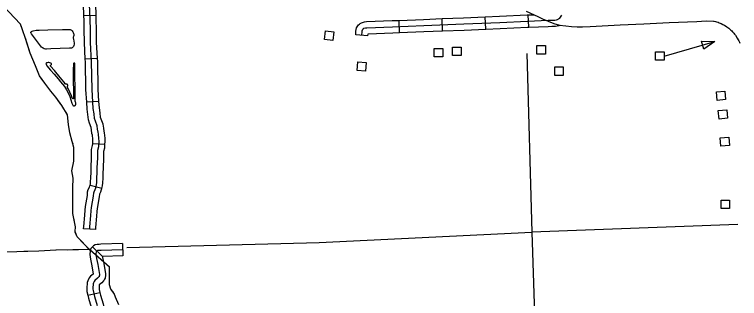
# Model space of a CAD drawing. Extents: x 1084508 to 1142749, y 1057638 to 1093403.
# Drawn here: x 1130815 to 1133602, y 1069260 to 1070353 of the extents above; entities that cross this region are included whole.
import ezdxf

# ---------------------------------------------------------------- set-up
doc = ezdxf.new("R2010")
doc.units = 0
for name, color, linetype in [('Level 10', 7, 'Continuous'), ('Level 32', 7, 'Continuous'), ('Level 35', 7, 'Continuous'), ('Level 43', 7, 'Continuous'), ('Level 5', 7, 'Continuous'), ('Level 56', 7, 'Continuous')]:
    doc.layers.add(name, color=color, linetype=linetype)

msp = doc.modelspace()

# ---------------------------------------------------------------- linework, layer by layer
at = {"layer": 'Level 10'}
for points in [[(1132781.3, 1070365.8), (1132827.2, 1070345.7), (1132844, 1070337.1), (1132866.2, 1070327.7), (1132888.5, 1070318.9), (1132910.6, 1070312.8)], [(1132910.6, 1070312.8), (1132934.5, 1070309.4), (1132956.4, 1070306.8), (1132978.4, 1070305.6), (1132998.2, 1070305.9), (1133027.3, 1070307.1), (1133142.6, 1070313.3), (1133234.2, 1070318), (1133331.5, 1070322.3), (1133438.4, 1070327.1), (1133474.1, 1070329), (1133502, 1070328.3)], [(1133502, 1070328.3), (1133505, 1070327.5), (1133509.4, 1070326.5), (1133513.2, 1070325.2), (1133519.6, 1070323.3), (1133524, 1070321.7), (1133531, 1070318.4), (1133538.3, 1070315), (1133541.1, 1070313.7), (1133545.2, 1070311.3), (1133548.6, 1070309.2), (1133553, 1070306.4), (1133557.3, 1070303.3), (1133560.4, 1070301), (1133563, 1070298.8), (1133568.5, 1070293.3), (1133571.9, 1070290.1), (1133575.1, 1070286.6), (1133579.9, 1070281.1), (1133582.2, 1070278.3), (1133585.9, 1070273.3), (1133592.9, 1070262.8), (1133597.4, 1070255.5), (1133599.2, 1070251.7), (1133600.2, 1070249.9), (1133601.4, 1070246.9), (1133602.8, 1070243.4)]]:
    msp.add_lwpolyline(points, dxfattribs=at)
at = {"layer": 'Level 32'}
for p, q in [((1131128.8, 1070349.6), (1131081.8, 1070348.2)), ((1132626.5, 1070297.2), (1132624.5, 1070344.2)), ((1132792, 1070304.6), (1132790.1, 1070351.7)), ((1132295.3, 1070283.9), (1132293.3, 1070330.9)), ((1132460.8, 1070290.5), (1132459, 1070337.5)), ((1132173.4, 1070271.6), (1132126.5, 1070275.5)), ((1131134, 1070184.5), (1131087, 1070182)), ((1131139.8, 1070019.1), (1131092.8, 1070016.2)), ((1131162.8, 1069853), (1131115.9, 1069856.2)), ((1131151, 1069683.8), (1131105.5, 1069695.8)), ((1131127.5, 1069525.2), (1131080.5, 1069528.2)), ((1131114.6, 1069459.3), (1131153.3, 1069421.9)), ((1131229.8, 1069471.4), (1131231.3, 1069424.3)), ((1131097.1, 1069272.5), (1131142.9, 1069283.3))]:
    msp.add_line(p, q, dxfattribs=at)
for points in [[(1131081.8, 1070348.2), (1131080.4, 1070393.8), (1131078.6, 1070472.3), (1131077, 1070513.7)], [(1131128.8, 1070349.6), (1131127.4, 1070395), (1131125.6, 1070473.7), (1131124.1, 1070515.4)], [(1131104, 1069526.7), (1131104.6, 1069535.9), (1131108.5, 1069579.4), (1131109.7, 1069597.7), (1131111, 1069610.6), (1131118.6, 1069654.1), (1131119.4, 1069666.4), (1131120.8, 1069671.1), (1131124.6, 1069679.4), (1131127.4, 1069686.7), (1131130.4, 1069697.8), (1131131.2, 1069707), (1131131.6, 1069724.7), (1131132.6, 1069744.2), (1131133.2, 1069762.9), (1131134.9, 1069802.1), (1131135, 1069831.1), (1131138.7, 1069844.7), (1131140.1, 1069865.4), (1131139.7, 1069875.9), (1131137.7, 1069893.4), (1131136.1, 1069900), (1131134.6, 1069912.5), (1131132.7, 1069924.9), (1131125.8, 1069942.9), (1131122.8, 1069952.5), (1131120.6, 1069971.6), (1131118, 1069991.3), (1131113.3, 1070065.1), (1131111.2, 1070171.8), (1131107.1, 1070246), (1131106.6, 1070296.5), (1131105.8, 1070332.2), (1131103.9, 1070394.4)], [(1131087, 1070182), (1131083.6, 1070245.3), (1131083.1, 1070296.1), (1131082.3, 1070331.6), (1131081.8, 1070348.2)], [(1131134, 1070184.5), (1131130.7, 1070246.8), (1131130.1, 1070296.9), (1131129.3, 1070332.8), (1131128.8, 1070349.6)], [(1132149.9, 1070273.6), (1132151, 1070286.2), (1132151.7, 1070291.2), (1132152.3, 1070293.6), (1132153, 1070295), (1132153.8, 1070296.3), (1132154.9, 1070297.6), (1132156.1, 1070298.8), (1132157.1, 1070299.5), (1132158.2, 1070300.2), (1132164.4, 1070302.1), (1132169.3, 1070302.5), (1132267.8, 1070306.3), (1132387.9, 1070311.3), (1132542.3, 1070317), (1132680.3, 1070323.1), (1132786.4, 1070327.9), (1132865.9, 1070331.2), (1132879.4, 1070331.5), (1132891.6, 1070332.1), (1132898.5, 1070333.3), (1132902.5, 1070334.3), (1132904.9, 1070335.5), (1132906.4, 1070336.3), (1132909.1, 1070337.9), (1132911.3, 1070339.7), (1132913.8, 1070342.7), (1132918.6, 1070351.3)], [(1132459, 1070337.5), (1132541.3, 1070340.6), (1132624.5, 1070344.2)], [(1132624.5, 1070344.2), (1132679.2, 1070346.6), (1132785.4, 1070351.5), (1132790.1, 1070351.7)], [(1132790.1, 1070351.7), (1132811.6, 1070352.5)], [(1132126.5, 1070275.5), (1132127.6, 1070288.8), (1132128.6, 1070295.9), (1132130.1, 1070301.8), (1132132.2, 1070306.1), (1132134.6, 1070310.1), (1132137.8, 1070313.8), (1132140.7, 1070316.6), (1132143.7, 1070319), (1132148.6, 1070321.8), (1132159.8, 1070325.3), (1132167.8, 1070326), (1132266.9, 1070329.8), (1132293.3, 1070330.9)], [(1132293.3, 1070330.9), (1132387, 1070334.8), (1132459, 1070337.5)], [(1132792, 1070304.6), (1132866.7, 1070307.6), (1132880.3, 1070308), (1132894.1, 1070308.7), (1132915.2, 1070312.1)], [(1132173.4, 1070271.6), (1132174, 1070279.2), (1132268.8, 1070282.8), (1132295.3, 1070283.9)], [(1132295.3, 1070283.9), (1132388.8, 1070287.8), (1132460.8, 1070290.5)], [(1132460.8, 1070290.5), (1132543.2, 1070293.5), (1132626.5, 1070297.2)], [(1132626.5, 1070297.2), (1132681.3, 1070299.6), (1132787.4, 1070304.4), (1132792, 1070304.6)], [(1131092.8, 1070016.2), (1131089.8, 1070064.1), (1131087.6, 1070170.9), (1131087, 1070182)], [(1131139.8, 1070019.1), (1131136.8, 1070066.1), (1131134.7, 1070172.7), (1131134, 1070184.5)], [(1131115.9, 1069856.2), (1131116.5, 1069865.8), (1131116.2, 1069874.1), (1131114.4, 1069889.2), (1131112.9, 1069895.8), (1131111.2, 1069909.4), (1131109.8, 1069918.9), (1131103.6, 1069935.1), (1131099.7, 1069947.6), (1131097.2, 1069968.7), (1131094.5, 1069989), (1131092.8, 1070016.2)], [(1131162.8, 1069853), (1131163.6, 1069865.1), (1131163.2, 1069877.7), (1131160.9, 1069897.5), (1131159.3, 1069904.2), (1131157.9, 1069915.6), (1131155.6, 1069930.9), (1131148.1, 1069950.6), (1131145.9, 1069957.4), (1131143.9, 1069974.5), (1131141.4, 1069993.6), (1131139.8, 1070019.1)], [(1131105.5, 1069695.8), (1131107.1, 1069702), (1131107.7, 1069708.4), (1131108.1, 1069725.5), (1131109.1, 1069745.1), (1131109.7, 1069763.7), (1131111.3, 1069802.6), (1131111.4, 1069834.3), (1131115.3, 1069848.6), (1131115.9, 1069856.2)], [(1131151, 1069683.8), (1131153.6, 1069693.6), (1131154.7, 1069705.6), (1131155.2, 1069723.8), (1131156.2, 1069743.2), (1131156.7, 1069762), (1131158.4, 1069801.5), (1131158.5, 1069827.9), (1131162, 1069840.8), (1131162.8, 1069853)], [(1131080.5, 1069528.2), (1131081.1, 1069537.7), (1131085, 1069581.2), (1131086.2, 1069599.7), (1131087.7, 1069613.9), (1131095.2, 1069656.8), (1131096, 1069670.4), (1131098.6, 1069679.4), (1131102.9, 1069688.7), (1131105, 1069694), (1131105.5, 1069695.8)], [(1131127.5, 1069525.2), (1131128, 1069534.1), (1131131.9, 1069577.5), (1131133.1, 1069595.7), (1131134.3, 1069607.3), (1131142, 1069651.3), (1131142.7, 1069662.3), (1131142.9, 1069662.9), (1131146.3, 1069670.2), (1131149.8, 1069679.4), (1131151, 1069683.8)], [(1131229.8, 1069471.4), (1131147.1, 1069468.8), (1131140.1, 1069468.5), (1131132.6, 1069468.5), (1131125, 1069466.4), (1131119.1, 1069463), (1131114.6, 1069459.3), (1131108.9, 1069452.7), (1131105.5, 1069443.8), (1131104.9, 1069430.2)], [(1131230.6, 1069447.9), (1131147.9, 1069445.2), (1131140.5, 1069445), (1131135.9, 1069445), (1131134.2, 1069444.5), (1131132.6, 1069443.6), (1131131.1, 1069442.4), (1131129.4, 1069440.4), (1131128.7, 1069438.5), (1131128.2, 1069433)], [(1131104.9, 1069430.2), (1131107.1, 1069411.1), (1131112.1, 1069386.6), (1131117.3, 1069354.4), (1131107.7, 1069346.1), (1131101.4, 1069339.2), (1131096.3, 1069328.4), (1131094.6, 1069322.1), (1131093.7, 1069316.7), (1131092.9, 1069303.4), (1131092.9, 1069294.8), (1131093.6, 1069287.1), (1131097.1, 1069272.5)], [(1131128.2, 1069433), (1131130.4, 1069414.8), (1131135.2, 1069390.8), (1131141.5, 1069352.6), (1131141.6, 1069349.5), (1131141, 1069346.3), (1131140.8, 1069345.6), (1131140.5, 1069344.8), (1131140, 1069344.1), (1131139.4, 1069343.2), (1131134.5, 1069338.2), (1131124.1, 1069329.2), (1131121.2, 1069325.9), (1131118.5, 1069320.2), (1131117.6, 1069317), (1131117.1, 1069314.1), (1131116.5, 1069302.7), (1131116.5, 1069295.9), (1131116.9, 1069290.9), (1131122.4, 1069267.4), (1131133, 1069233.5)], [(1131153.3, 1069421.9), (1131153.7, 1069418.5), (1131158.4, 1069395), (1131165, 1069354.8), (1131165.1, 1069347.6), (1131164, 1069341.6), (1131163.3, 1069338.4), (1131161.5, 1069334.1), (1131159.7, 1069331.2), (1131157.6, 1069328.2), (1131150.7, 1069321), (1131140.9, 1069312.6), (1131140.6, 1069312), (1131140.6, 1069311.8), (1131140.5, 1069311.5), (1131140, 1069302.1), (1131140, 1069297), (1131140.2, 1069294.7), (1131142.9, 1069283.3)], [(1131231.3, 1069424.3), (1131153.3, 1069421.9)], [(1131142.9, 1069283.3), (1131145.2, 1069273.6), (1131155.8, 1069239.6), (1131160.2, 1069220.2), (1131163.7, 1069201.6), (1131165.7, 1069188.4), (1131167, 1069177.5), (1131168, 1069155.5), (1131168.6, 1069124.3), (1131168.5, 1069114.8)], [(1131097.1, 1069272.5), (1131099.7, 1069261.2), (1131110.2, 1069227.4), (1131114.1, 1069210.6), (1131117.3, 1069193.6), (1131119.1, 1069182.1), (1131120.1, 1069173.7), (1131121, 1069154), (1131121.5, 1069124.1), (1131121.4, 1069115.3)]]:
    msp.add_lwpolyline(points, dxfattribs=at)
at = {"layer": 'Level 35'}
for points in [[(1131042.8, 1070252), (1131044, 1070241.7), (1131043.8, 1070238.6), (1131043.5, 1070234.1), (1131041.9, 1070230.2), (1131040.1, 1070228.6), (1131036.7, 1070225.7), (1131034, 1070224.4), (1131026.9, 1070224.1), (1130954.9, 1070221.2), (1130938.4, 1070220.2), (1130934.4, 1070220.4), (1130929.4, 1070221.5), (1130924.7, 1070223.3), (1130922.6, 1070224.9), (1130918.9, 1070228.3), (1130884.8, 1070273.5), (1130880, 1070279.6), (1130878.7, 1070281.7), (1130878.2, 1070282.7), (1130878.2, 1070285.1), (1130878.5, 1070286.2), (1130880, 1070287.7), (1130881.4, 1070288.5), (1130882.9, 1070289.3), (1130887.1, 1070290.1), (1130898.4, 1070292.5), (1130909.7, 1070292.7), (1130943.6, 1070294.6), (1130999.9, 1070296.1), (1131023.8, 1070296.1), (1131029.1, 1070295.9), (1131031.9, 1070294.8), (1131033.5, 1070293.5), (1131036.9, 1070290.6), (1131039, 1070286.9), (1131040.4, 1070283.5), (1131042.2, 1070280.1), (1131042.5, 1070277.5), (1131042.5, 1070274.6), (1131042.5, 1070272.2), (1131041.4, 1070269.1), (1131040.9, 1070266.7), (1131040.9, 1070262.8), (1131041.4, 1070259.3), (1131041.7, 1070257.2), (1131042.8, 1070252)], [(1130968.5, 1070137.4), (1130953.5, 1070154.9), (1130952.9, 1070156), (1130952.9, 1070156.9), (1130953.6, 1070157.8), (1130954.6, 1070159), (1130956.6, 1070160.4), (1130957.5, 1070161.5), (1130957.6, 1070162.5), (1130957.5, 1070163.1), (1130956.6, 1070164.2), (1130954.8, 1070166), (1130950.5, 1070167.8), (1130946.7, 1070168.4), (1130943.9, 1070168.5), (1130940.6, 1070168), (1130938.1, 1070167.1), (1130936.9, 1070166.1), (1130936.2, 1070165.3), (1130936, 1070164.4), (1130936.2, 1070162.8), (1130939.7, 1070155.7), (1130953.9, 1070139.7), (1130968, 1070123.7), (1130982.5, 1070105.4), (1130991.8, 1070094.5), (1131007.2, 1070076.3), (1131015.4, 1070063.4), (1131022.3, 1070049.9), (1131027.8, 1070038), (1131035.9, 1070011.6), (1131038.7, 1070004.6), (1131039.4, 1070003.4), (1131040.6, 1070002.5), (1131041.9, 1070001.8), (1131042.6, 1070001.6), (1131043.4, 1070001.5), (1131044.3, 1070001.5), (1131045.3, 1070001.8), (1131046.1, 1070002), (1131047.1, 1070002.7), (1131048.3, 1070003.6), (1131049, 1070004.3), (1131049.6, 1070005.3), (1131050.2, 1070006.5), (1131050.7, 1070008.9), (1131050.5, 1070013.1), (1131049.2, 1070016.6), (1131048.4, 1070019.5), (1131048, 1070021.5)], [(1131048, 1070021.5), (1131048.1, 1070025.7), (1131047.8, 1070051.7), (1131048.1, 1070070.5), (1131047.1, 1070117.6), (1131047.1, 1070147.5), (1131047.4, 1070164.1), (1131047.1, 1070165.6), (1131045.9, 1070166.2), (1131045.4, 1070166.3), (1131044.3, 1070166.3), (1131043.2, 1070166), (1131042.4, 1070165.3), (1131041.7, 1070164.4), (1131041.7, 1070162.8), (1131040.7, 1070141.5), (1131040.5, 1070112.7), (1131041.6, 1070044.1), (1131042.4, 1070031.4), (1131042.4, 1070030.5), (1131042.4, 1070029.6), (1131042, 1070029), (1131041.3, 1070028.9), (1131040.7, 1070028.9), (1131040.2, 1070028.9), (1131039.4, 1070029.6), (1131038.5, 1070030.6), (1131037.3, 1070032), (1131034.7, 1070040.3), (1131021.9, 1070068.3), (1131018.6, 1070072.3), (1131018.3, 1070073), (1131018.3, 1070074.2), (1131018.6, 1070075.2), (1131019.1, 1070076.2), (1131019.2, 1070077.2), (1131019.5, 1070078.3), (1131019.5, 1070079.4), (1131019.5, 1070080.9), (1131019.5, 1070081.9), (1131019.1, 1070083.1), (1131018.3, 1070084.1), (1131017.5, 1070084.8), (1131016, 1070085.1), (1131015, 1070085.1), (1131012.8, 1070085.1), (1131012.5, 1070085.1), (1131011.3, 1070085.1), (1131010.5, 1070085.9), (1131009.4, 1070086.6), (1131005.6, 1070093), (1130996.7, 1070102.9)], [(1130996.7, 1070102.9), (1130973.8, 1070131.1), (1130968.5, 1070137.4)]]:
    msp.add_lwpolyline(points, dxfattribs=at)
at = {"layer": 'Level 43'}
for points in [[(1130843.3, 1070301.6), (1130837.9, 1070316.5), (1130771, 1070386.5), (1130762.7, 1070394.6)], [(1131035.5, 1069751.3), (1131043.3, 1069788.7), (1131043.3, 1069815.2), (1131043.3, 1069841.7), (1131037.1, 1069865), (1131027.8, 1069897.7), (1131023.1, 1069930.4), (1131018.4, 1069967.8), (1130996.6, 1070003.6), (1130973.3, 1070034.8), (1130954.6, 1070058.2), (1130931.2, 1070089.3), (1130911, 1070117.3), (1130895.4, 1070156.3), (1130875.2, 1070204.6), (1130856.5, 1070265.3), (1130837.9, 1070316.5), (1130771, 1070386.5)], [(1130899.6, 1070145.9), (1130895.4, 1070156.3), (1130875.2, 1070204.6), (1130857.3, 1070262.6)], [(1130992.2, 1070009.5), (1130973.3, 1070034.8), (1130954.6, 1070058.2), (1130931.2, 1070089.3), (1130917.3, 1070108.7)], [(1131040.1, 1069853.7), (1131037.1, 1069865), (1131027.8, 1069897.7), (1131023.1, 1069930.4), (1131018.4, 1069967.8), (1131014.3, 1069974.5)], [(1131035.5, 1069751.3), (1131043.3, 1069788.7), (1131043.3, 1069812.7)], [(1131180.8, 1069381.1), (1131104, 1069447.7), (1131055.8, 1069497.5), (1131048, 1069517.7), (1131049.6, 1069536.4), (1131038.7, 1069587.8), (1131038.7, 1069685.9), (1131040.2, 1069723.3), (1131035.5, 1069751.3)], [(1131040.2, 1069722), (1131040.2, 1069723.3), (1131035.5, 1069751.3)], [(1131045.2, 1069557), (1131038.7, 1069587.8), (1131038.7, 1069680.6)], [(1131106.2, 1069445.5), (1131055.8, 1069497.5), (1131048.6, 1069516.2)], [(1130611.7, 1069434.9), (1130908, 1069444.3), (1130974.2, 1069447), (1131104.2, 1069449.5)], [(1130851.3, 1069442.5), (1130908, 1069444.3), (1130974.2, 1069447), (1130975.5, 1069447.1)], [(1131017, 1069447.9), (1131104.2, 1069449.5)], [(1131193.8, 1069285.5), (1131185.9, 1069296), (1131180.8, 1069312.4), (1131180.8, 1069381.1), (1131161.7, 1069397.7)], [(1131215.7, 1069235.5), (1131203.4, 1069265.2), (1131198.2, 1069279.6), (1131185.9, 1069296), (1131180.8, 1069312.4), (1131180.8, 1069381.1)]]:
    msp.add_lwpolyline(points, dxfattribs=at)
at = {"layer": 'Level 5'}
for points in [[(1132784.6, 1070203.1), (1132803.4, 1069515.9)], [(1133595.6, 1069544.8), (1132803.4, 1069515.9)], [(1131246.7, 1069456.3), (1131986, 1069476.4), (1132803.4, 1069515.9)], [(1132803.4, 1069515.9), (1132829.5, 1068728.7)]]:
    msp.add_lwpolyline(points, dxfattribs=at)
at = {"layer": 'Level 56'}
for p, q in [((1133455.9, 1070251.1), (1133506.5, 1070248.9)), ((1133464.7, 1070220.3), (1133455.9, 1070251.1)), ((1133506.5, 1070248.9), (1133464.7, 1070220.3))]:
    msp.add_line(p, q, dxfattribs=at)
for points in [[(1132006.2, 1070257.4), (1132009.9, 1070289.9), (1132042.5, 1070286.1), (1132038.7, 1070253.7)], [(1132498.9, 1070195.5), (1132498.9, 1070228.2), (1132531.7, 1070228.2), (1132531.7, 1070195.5)], [(1132823.2, 1070201.2), (1132823.2, 1070233.8), (1132856, 1070233.8), (1132856, 1070201.2)], [(1132428.2, 1070190.1), (1132428.2, 1070222.8), (1132461, 1070222.8), (1132461, 1070190.1)], [(1133279.6, 1070177.2), (1133279.6, 1070209.8), (1133312.4, 1070209.8), (1133312.4, 1070177.2)], [(1132131.9, 1070138.2), (1132134.5, 1070170.8), (1132167.2, 1070168.1), (1132164.6, 1070135.6)], [(1132891.5, 1070118.8), (1132891.5, 1070151.4), (1132924.3, 1070151.4), (1132924.3, 1070118.8)], [(1133515.8, 1070022.6), (1133512.9, 1070055.1), (1133545.5, 1070058.1), (1133548.5, 1070025.6)], [(1133523.2, 1069951), (1133520.3, 1069983.5), (1133552.9, 1069986.5), (1133555.9, 1069954)], [(1133530.7, 1069846), (1133527.7, 1069878.5), (1133560.3, 1069881.5), (1133563.3, 1069849)], [(1133530.8, 1069606.5), (1133530.8, 1069639.2), (1133563.6, 1069639.2), (1133563.6, 1069606.5)]]:
    msp.add_lwpolyline(points, close=True, dxfattribs=at)
msp.add_lwpolyline([(1133312.4, 1070193.5), (1133506.5, 1070248.9)], dxfattribs=at)

doc.saveas('drawing.dxf')
